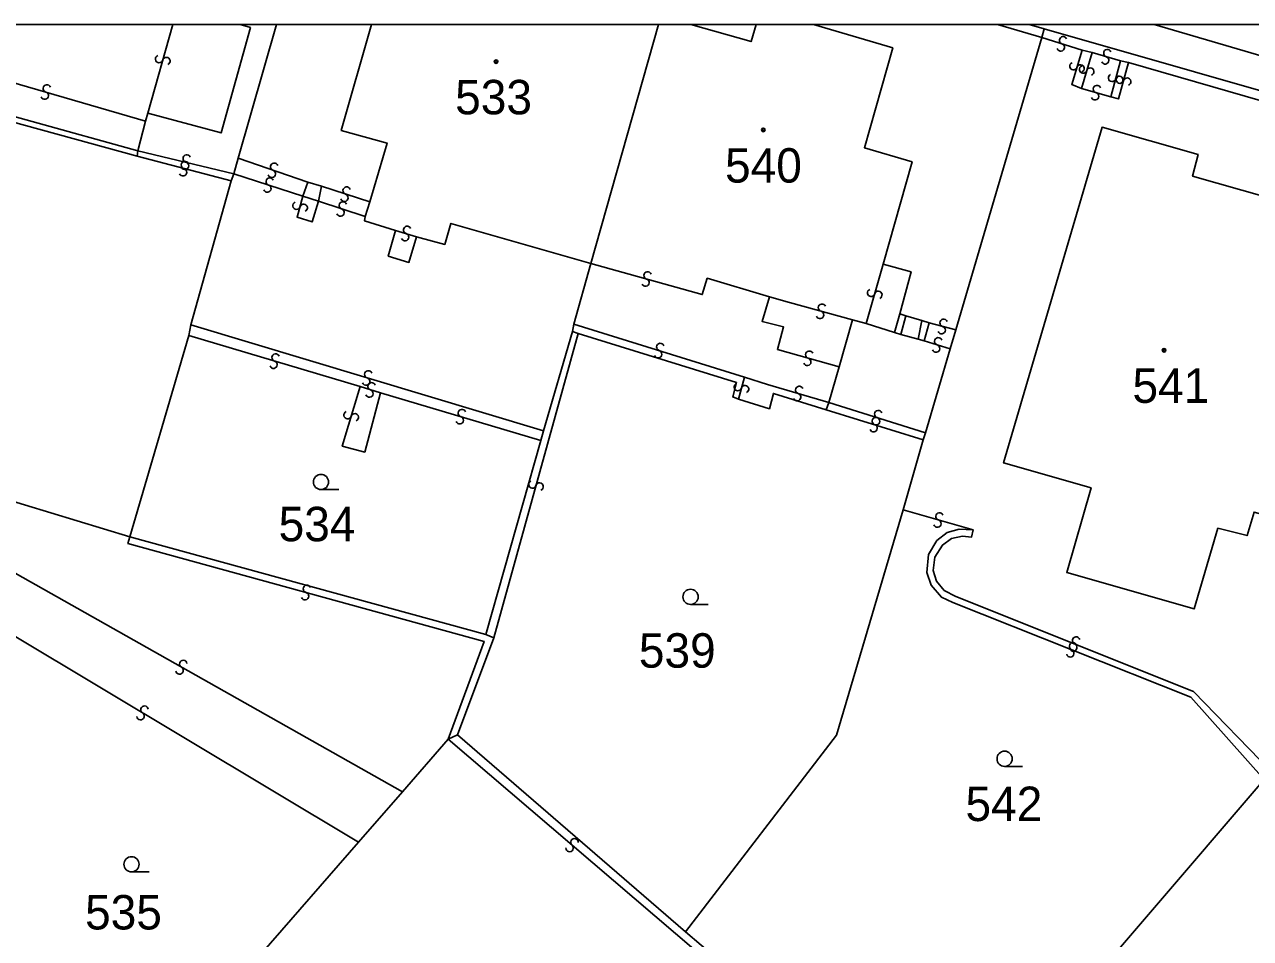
# Model space of a CAD drawing. Extents: x -600309 to -598967, y -1161267 to -1160292.
# Drawn here: x -599577.8 to -599517.3, y -1160337.5 to -1160292.3 of the extents above; entities that cross this region are included whole.
import ezdxf

# ---------------------------------------------------------------- set-up
doc = ezdxf.new("R2010")
doc.units = 0
for name, color, linetype in [('Level 1', 7, 'Continuous'), ('Level 13', 7, 'Continuous'), ('Level 3', 7, 'Continuous'), ('Level 4', 7, 'Continuous'), ('Level 5', 7, 'Continuous'), ('Level 60', 7, 'Continuous'), ('Vrstva 60', 7, 'Continuous'), ('Vrstva 63', 7, 'Continuous')]:
    doc.layers.add(name, color=color, linetype=linetype)

msp = doc.modelspace()

# ---------------------------------------------------------------- linework, layer by layer
at = {"layer": 'Level 1'}
for p, q in [((-599565.405, -1160292.347), (-599567.3, -1160298.95)), ((-599546.558, -1160292.347), (-599549.89, -1160304.14)), ((-599527.52, -1160292.56), (-599528.253, -1160292.347))]:
    msp.add_line(p, q, dxfattribs=at)
for points in [[(-599567.196, -1160292.347), (-599566.69, -1160292.49), (-599568.13, -1160297.7), (-599571.76, -1160296.73)], [(-599560.8, -1160301.1), (-599559.95, -1160298.2), (-599562.21, -1160297.57), (-599560.713, -1160292.347)], [(-599541.727, -1160292.347), (-599541.98, -1160293.19), (-599544.963, -1160292.347)], [(-599535.47, -1160304.17), (-599534.04, -1160299.13), (-599536.39, -1160298.43), (-599534.99, -1160293.49), (-599538.905, -1160292.347)], [(-599527.64, -1160292.99), (-599531.87, -1160307.42)], [(-599527.52, -1160292.56), (-599527.64, -1160292.99)], [(-599505.14, -1160298.96), (-599527.52, -1160292.56)], [(-599572.29, -1160298.85), (-599587.99, -1160294.54)], [(-599571.76, -1160296.73), (-599571.87, -1160297.11)], [(-599571.87, -1160297.11), (-599572.25, -1160298.58)], [(-599514.39, -1160306.98), (-599515.93, -1160312.26), (-599513.78, -1160312.9), (-599514.99, -1160317.01), (-599517.16, -1160316.41), (-599517.5, -1160317.57), (-599518.94, -1160317.21), (-599520.11, -1160321.19), (-599526.4, -1160319.39), (-599525.2, -1160315.22), (-599529.52, -1160313.98), (-599524.66, -1160297.42), (-599519.92, -1160298.77), (-599520.19, -1160299.83), (-599512.89, -1160301.91), (-599513.78, -1160304.94)], [(-599572.25, -1160298.58), (-599572.29, -1160298.85)], [(-599567.3, -1160298.95), (-599567.51, -1160299.71)], [(-599567.51, -1160299.71), (-599567.64, -1160300.06)], [(-599567.64, -1160300.06), (-599569.63, -1160307.17)], [(-599561.03, -1160301.83), (-599560.8, -1160301.1)], [(-599559.53, -1160302.51), (-599561.07, -1160302.03), (-599561.03, -1160301.83)], [(-599549.89, -1160304.14), (-599556.8, -1160302.16), (-599557.1, -1160303.2), (-599558.49, -1160302.82)], [(-599558.49, -1160302.82), (-599558.87, -1160304.09), (-599559.89, -1160303.78), (-599559.53, -1160302.51)], [(-599549.89, -1160304.14), (-599550.73, -1160307.14)], [(-599534.64, -1160306.63), (-599534.09, -1160304.55), (-599535.47, -1160304.17)], [(-599537.64, -1160309.25), (-599536.98, -1160306.93)], [(-599536.98, -1160306.93), (-599536.3, -1160307.11)], [(-599534.9, -1160307.55), (-599534.64, -1160306.63)], [(-599569.63, -1160307.17), (-599569.74, -1160307.69)], [(-599550.8, -1160307.5), (-599552.23, -1160312.4)], [(-599550.73, -1160307.14), (-599550.8, -1160307.5)], [(-599550.8, -1160307.5), (-599550.52, -1160307.6)], [(-599550.52, -1160307.6), (-599542.71, -1160310.02), (-599542.89, -1160310.73), (-599542.61, -1160310.83)], [(-599536.3, -1160307.11), (-599534.9, -1160307.55)], [(-599531.87, -1160307.42), (-599532.15, -1160308.35)], [(-599569.74, -1160307.69), (-599572.64, -1160317.63)], [(-599532.15, -1160308.35), (-599533.38, -1160312.5)], [(-599538.15, -1160311.01), (-599537.64, -1160309.25)], [(-599542.61, -1160310.83), (-599541.08, -1160311.31), (-599540.88, -1160310.55), (-599538.27, -1160311.36)], [(-599538.27, -1160311.36), (-599538.15, -1160311.01)], [(-599552.23, -1160312.4), (-599552.36, -1160312.88)], [(-599552.36, -1160312.88), (-599555.07, -1160322.46)], [(-599533.49, -1160312.85), (-599534.47, -1160316.3)], [(-599533.38, -1160312.5), (-599533.49, -1160312.85)], [(-599572.64, -1160317.63), (-599579.16, -1160315.65)], [(-599534.47, -1160316.3), (-599537.77, -1160327.42), (-599545.22, -1160337.13)], [(-599555.07, -1160322.46), (-599572.64, -1160317.63)], [(-599554.68, -1160322.61), (-599556.48, -1160327.41)], [(-599555.07, -1160322.46), (-599554.68, -1160322.61)], [(-599556.48, -1160327.41), (-599556.93, -1160327.61)], [(-599556.48, -1160327.41), (-599545.22, -1160337.13)], [(-599556.93, -1160327.61), (-599559.19, -1160330.22)], [(-599516.66, -1160329.61), (-599528.17, -1160343.05)], [(-599559.19, -1160330.22), (-599561.36, -1160332.7)], [(-599561.36, -1160332.7), (-599580.53, -1160354.68)], [(-599545.22, -1160337.13), (-599544.45, -1160337.78)]]:
    msp.add_lwpolyline(points, dxfattribs=at)
at = {"layer": 'Level 13'}
for centre, start, end in [((-599526.584, -1160293.124), 20.1493, 252.24729), ((-599526.695, -1160293.476), 199.93484, 72.52484), ((-599524.397, -1160293.763), 21.04969, 253.14768), ((-599571.197, -1160294.049), 111.31383, 343.90383), ((-599570.843, -1160294.152), 291.52829, 163.62628), ((-599526.076, -1160294.405), 110.15033, 342.74033), ((-599524.503, -1160294.116), 200.83523, 73.42523), ((-599525.724, -1160294.516), 290.36479, 162.46278), ((-599525.596, -1160294.567), 110.57723, 343.16723), ((-599525.244, -1160294.674), 290.79169, 162.88968), ((-599524.167, -1160294.981), 112.06671, 344.65671), ((-599523.812, -1160295.08), 292.28116, 164.37916), ((-599523.777, -1160295.069), 111.84862, 343.94662), ((-599576.738, -1160295.503), 21.021, 253.611), ((-599524.908, -1160295.533), 21.58403, 253.68202), ((-599523.423, -1160295.17), 291.63417, 164.22417), ((-599576.843, -1160295.857), 201.23546, 73.33345), ((-599525.011, -1160295.887), 201.36957, 73.95957), ((-599569.922, -1160299.282), 22.78698, 254.88497), ((-599569.923, -1160299.319), 203.74944, 76.33944), ((-599569.836, -1160298.961), 23.96389, 256.06189), ((-599570.017, -1160299.638), 202.57252, 75.16252), ((-599565.64, -1160299.714), 198.22512, 70.81512), ((-599565.519, -1160299.366), 18.43957, 250.53757), ((-599565.858, -1160300.445), 199.12753, 71.71753), ((-599565.741, -1160300.095), 19.34198, 251.43998), ((-599561.942, -1160300.545), 19.51505, 251.61305), ((-599562.057, -1160300.895), 199.3006, 71.8906), ((-599564.417, -1160301.289), 111.43353, 344.02353), ((-599564.063, -1160301.392), 291.64799, 163.74599), ((-599562.248, -1160301.625), 198.94685, 71.53685), ((-599562.131, -1160301.275), 19.1613, 251.2593), ((-599559.064, -1160302.836), 200.77463, 72.87263), ((-599558.957, -1160302.484), 20.56017, 253.15017), ((-599547.09, -1160304.733), 21.51603, 254.10603), ((-599547.191, -1160305.087), 201.73049, 73.82848), ((-599536.057, -1160305.589), 111.39322, 343.98322), ((-599535.703, -1160305.692), 291.60768, 163.70567), ((-599538.48, -1160306.323), 21.7007, 254.2907), ((-599538.581, -1160306.677), 201.91516, 74.01316), ((-599532.482, -1160307.072), 22.30794, 254.89794), ((-599532.579, -1160307.428), 202.52239, 74.62039), ((-599546.464, -1160308.264), 20.15054, 252.24854), ((-599532.854, -1160308.336), 200.33687, 72.92687), ((-599532.745, -1160307.984), 20.55132, 252.64932), ((-599565.446, -1160308.784), 20.74178, 252.83978), ((-599546.575, -1160308.616), 199.93608, 72.52608), ((-599539.211, -1160308.997), 201.36235, 73.95235), ((-599539.108, -1160308.643), 21.57681, 253.6748), ((-599565.553, -1160309.136), 200.52733, 73.11733), ((-599560.875, -1160309.614), 20.64328, 252.74128), ((-599560.984, -1160309.966), 200.42883, 73.01883), ((-599560.714, -1160310.204), 20.1493, 252.24729), ((-599560.825, -1160310.556), 199.93484, 72.52484), ((-599542.637, -1160310.24), 111.63417, 344.22417), ((-599542.283, -1160310.341), 291.84862, 163.94662), ((-599539.713, -1160310.736), 200.56353, 73.15353), ((-599539.606, -1160310.384), 20.77798, 252.87598), ((-599561.896, -1160311.626), 110.26189, 342.85189), ((-599561.544, -1160311.735), 290.47635, 162.57435), ((-599556.363, -1160311.876), 200.612, 73.202), ((-599556.256, -1160311.524), 20.82646, 252.92445), ((-599535.823, -1160311.924), 20.05967, 252.15767), ((-599535.816, -1160311.925), 199.81109, 72.40109), ((-599535.703, -1160311.574), 20.02555, 252.12354), ((-599535.936, -1160312.275), 199.84521, 72.43521), ((-599552.777, -1160315.049), 111.8821, 343.98009), ((-599552.423, -1160315.15), 291.66764, 164.25764), ((-599532.687, -1160316.623), 21.36156, 253.45955), ((-599532.792, -1160316.977), 201.1471, 73.7371), ((-599563.899, -1160320.203), 22.01012, 254.10812), ((-599564, -1160320.557), 201.79566, 74.38566), ((-599525.94, -1160322.749), 15.59657, 247.69457), ((-599526.23, -1160323.381), 195.73967, 67.83766), ((-599526.091, -1160323.039), 15.52521, 248.11521), ((-599526.079, -1160323.091), 195.38212, 67.97212), ((-599570.008, -1160323.91), 7.95141, 240.04941), ((-599570.191, -1160324.23), 187.73695, 60.32695), ((-599572.115, -1160326.477), 186.23801, 58.82801), ((-599571.924, -1160326.163), 6.45247, 238.55047), ((-599550.94, -1160332.989), 176.59173, 49.18173), ((-599550.699, -1160332.711), 356.80618, 228.90418)]:
    msp.add_arc(centre, 0.184, start, end, dxfattribs=at)
at = {"layer": 'Level 3'}
for p, q in [((-599570.516, -1160292.347), (-599571.76, -1160296.73)), ((-599529.82, -1160292.347), (-599527.64, -1160292.99))]:
    msp.add_line(p, q, dxfattribs=at)
for points in [[(-599445.59, -1160317.11), (-599446.27, -1160314.58), (-599522.081, -1160292.347)], [(-599571.87, -1160297.11), (-599581.72, -1160294.26), (-599581.72, -1160293.97), (-599583.86, -1160293.42), (-599583.96, -1160293.59), (-599586.79, -1160292.78)], [(-599527.64, -1160292.99), (-599525.64, -1160293.61)], [(-599525.64, -1160293.61), (-599526.16, -1160295.31), (-599525.68, -1160295.51)], [(-599525.64, -1160293.61), (-599525.15, -1160293.73)], [(-599572.25, -1160298.58), (-599587.91, -1160294.24)], [(-599525.15, -1160293.73), (-599525.68, -1160295.51)], [(-599525.15, -1160293.73), (-599523.75, -1160294.14)], [(-599523.75, -1160294.14), (-599524.23, -1160295.92)], [(-599524.23, -1160295.92), (-599523.85, -1160296.02), (-599523.35, -1160294.22)], [(-599523.75, -1160294.14), (-599523.35, -1160294.22)], [(-599523.35, -1160294.22), (-599505.22, -1160299.46)], [(-599525.68, -1160295.51), (-599524.23, -1160295.92)], [(-599572.29, -1160298.85), (-599567.64, -1160300.06)], [(-599572.25, -1160298.58), (-599567.51, -1160299.71)], [(-599567.3, -1160298.95), (-599563.86, -1160300.13)], [(-599567.51, -1160299.71), (-599564.1, -1160300.82)], [(-599563.86, -1160300.13), (-599564.1, -1160300.82)], [(-599563.86, -1160300.13), (-599563.19, -1160300.33)], [(-599563.34, -1160301.07), (-599563.19, -1160300.33)], [(-599563.19, -1160300.33), (-599560.8, -1160301.1)], [(-599564.1, -1160300.82), (-599564.39, -1160301.85), (-599563.65, -1160302.09), (-599563.34, -1160301.07)], [(-599564.1, -1160300.82), (-599563.34, -1160301.07)], [(-599563.34, -1160301.07), (-599561.03, -1160301.83)], [(-599558.49, -1160302.82), (-599559.53, -1160302.51)], [(-599541.08, -1160305.78), (-599544.15, -1160304.87), (-599544.39, -1160305.68), (-599549.89, -1160304.14)], [(-599535.47, -1160304.17), (-599536.3, -1160307.11)], [(-599541.08, -1160305.78), (-599541.44, -1160307), (-599540.38, -1160307.26), (-599540.68, -1160308.39), (-599537.64, -1160309.25)], [(-599536.98, -1160306.93), (-599540.09, -1160306.07), (-599541.08, -1160305.78)], [(-599534.34, -1160306.73), (-599534.64, -1160306.63)], [(-599534.34, -1160306.73), (-599534.6, -1160307.65)], [(-599533.56, -1160306.95), (-599534.34, -1160306.73)], [(-599533.56, -1160306.95), (-599533.73, -1160307.87)], [(-599533.19, -1160307.07), (-599533.56, -1160306.95)], [(-599569.63, -1160307.17), (-599552.23, -1160312.4)], [(-599554.68, -1160322.61), (-599550.52, -1160307.6)], [(-599550.73, -1160307.14), (-599542.31, -1160309.75)], [(-599534.9, -1160307.55), (-599534.6, -1160307.65)], [(-599533.19, -1160307.07), (-599533.44, -1160307.96)], [(-599531.87, -1160307.42), (-599533.19, -1160307.07)], [(-599569.74, -1160307.69), (-599561.27, -1160310.22)], [(-599534.6, -1160307.65), (-599533.73, -1160307.87)], [(-599533.73, -1160307.87), (-599533.44, -1160307.96)], [(-599533.44, -1160307.96), (-599532.15, -1160308.35)], [(-599542.31, -1160309.75), (-599542.61, -1160310.83)], [(-599542.31, -1160309.75), (-599541.17, -1160310.11), (-599538.15, -1160311.01)], [(-599561.27, -1160310.22), (-599562.16, -1160313.15), (-599561.05, -1160313.45), (-599560.27, -1160310.53)], [(-599561.27, -1160310.22), (-599560.27, -1160310.53)], [(-599560.27, -1160310.53), (-599552.36, -1160312.88)], [(-599538.15, -1160311.01), (-599533.38, -1160312.5)], [(-599538.27, -1160311.36), (-599533.49, -1160312.85)], [(-599534.47, -1160316.3), (-599531.02, -1160317.29)], [(-599516.66, -1160329.61), (-599520.28, -1160325.54), (-599532.03, -1160320.88), (-599532.59, -1160320.61), (-599533.1, -1160320.02), (-599533.31, -1160319.39), (-599533.23, -1160318.51), (-599532.82, -1160317.82), (-599532.3, -1160317.42), (-599531.71, -1160317.26), (-599531.02, -1160317.29)], [(-599531.02, -1160317.29), (-599531.11, -1160317.65), (-599531.55, -1160317.6), (-599532.09, -1160317.72), (-599532.54, -1160318.04), (-599532.91, -1160318.64), (-599532.99, -1160319.3), (-599532.83, -1160319.82), (-599532.46, -1160320.28), (-599531.88, -1160320.57), (-599520.14, -1160325.26), (-599516.32, -1160329.22)], [(-599581, -1160317.92), (-599559.19, -1160330.22)], [(-599572.64, -1160317.63), (-599572.74, -1160317.96), (-599555.16, -1160322.79), (-599556.93, -1160327.61)], [(-599582.68, -1160319.93), (-599561.36, -1160332.7)], [(-599556.93, -1160327.61), (-599544.7, -1160338.08)]]:
    msp.add_lwpolyline(points, dxfattribs=at)
at = {"layer": 'Level 5'}
for p, q in [((-599563.21, -1160315.3), (-599562.335, -1160315.3)), ((-599544.97, -1160320.97), (-599544.095, -1160320.97)), ((-599529.47, -1160328.96), (-599528.595, -1160328.96)), ((-599572.56, -1160334.17), (-599571.685, -1160334.17))]:
    msp.add_line(p, q, dxfattribs=at)
for centre, radius in [((-599554.57, -1160294.18), 0.09), ((-599554.57, -1160294.18), 0.0521), ((-599541.38, -1160297.55), 0.09), ((-599541.38, -1160297.55), 0.0521), ((-599521.6, -1160308.42), 0.09), ((-599521.6, -1160308.42), 0.0521), ((-599563.21, -1160314.925), 0.375), ((-599544.97, -1160320.595), 0.375), ((-599529.47, -1160328.585), 0.375), ((-599572.56, -1160333.795), 0.375)]:
    msp.add_circle(centre, radius, dxfattribs=at)
at = {"layer": 'Level 60'}
for points in [[(-599527.52, -1160292.56), (-599505.14, -1160298.96), (-599505.22, -1160299.46), (-599507.23, -1160306.74), (-599510.2, -1160317.49), (-599512.12, -1160324.27), (-599514.35, -1160326.94), (-599516.32, -1160329.22), (-599516.66, -1160329.61), (-599528.17, -1160343.05), (-599532.48, -1160348), (-599544.45, -1160337.78), (-599545.22, -1160337.13), (-599537.77, -1160327.42), (-599534.47, -1160316.3), (-599533.49, -1160312.85), (-599533.38, -1160312.5), (-599532.15, -1160308.35), (-599531.87, -1160307.42), (-599527.64, -1160292.99)], [(-599519.92, -1160298.77), (-599524.66, -1160297.42), (-599529.52, -1160313.98), (-599525.2, -1160315.22), (-599526.4, -1160319.39), (-599520.11, -1160321.19), (-599518.94, -1160317.21), (-599517.5, -1160317.57), (-599517.16, -1160316.41), (-599514.99, -1160317.01), (-599513.78, -1160312.9), (-599515.93, -1160312.26), (-599514.39, -1160306.98), (-599512.34, -1160307.53), (-599512.24, -1160307.2), (-599511.83, -1160305.8), (-599511.74, -1160305.51), (-599513.78, -1160304.94), (-599512.89, -1160301.91), (-599520.19, -1160299.83)], [(-599524.66, -1160297.42), (-599519.92, -1160298.77), (-599520.19, -1160299.83), (-599512.89, -1160301.91), (-599513.78, -1160304.94), (-599511.74, -1160305.51), (-599511.83, -1160305.8), (-599512.24, -1160307.2), (-599512.34, -1160307.53), (-599514.39, -1160306.98), (-599515.93, -1160312.26), (-599513.78, -1160312.9), (-599514.99, -1160317.01), (-599517.16, -1160316.41), (-599517.5, -1160317.57), (-599518.94, -1160317.21), (-599520.11, -1160321.19), (-599526.4, -1160319.39), (-599525.2, -1160315.22), (-599529.52, -1160313.98)], [(-599528.17, -1160343.05), (-599516.66, -1160329.61), (-599500.03, -1160343.82), (-599511.94, -1160357.24)]]:
    msp.add_lwpolyline(points, close=True, dxfattribs=at)
for points in [[(-599579.16, -1160315.65), (-599572.64, -1160317.63), (-599555.07, -1160322.46), (-599554.68, -1160322.61), (-599556.48, -1160327.41), (-599556.93, -1160327.61), (-599559.19, -1160330.22), (-599561.36, -1160332.7), (-599580.53, -1160354.68)], [(-599580.53, -1160354.68), (-599561.36, -1160332.7), (-599559.19, -1160330.22), (-599556.93, -1160327.61), (-599556.48, -1160327.41), (-599545.22, -1160337.13), (-599544.45, -1160337.78)]]:
    msp.add_lwpolyline(points, dxfattribs=at)
at = {"layer": 'Vrstva 60'}
for points in [[(-599565.405, -1160292.347), (-599567.196, -1160292.347), (-599566.69, -1160292.49), (-599568.13, -1160297.7), (-599571.76, -1160296.73), (-599571.87, -1160297.11), (-599572.25, -1160298.58), (-599572.29, -1160298.85), (-599587.99, -1160294.54), (-599587.91, -1160294.24), (-599587.59, -1160293.07), (-599586.79, -1160292.78), (-599586.66, -1160292.347), (-599594.478, -1160292.347), (-599600.28, -1160298.26), (-599594.89, -1160304.62), (-599587.29, -1160313.29), (-599579.16, -1160315.65), (-599572.64, -1160317.63), (-599569.74, -1160307.69), (-599569.63, -1160307.17), (-599567.64, -1160300.06), (-599567.51, -1160299.71), (-599567.3, -1160298.95)], [(-599567.196, -1160292.347), (-599586.66, -1160292.347), (-599586.79, -1160292.78), (-599587.59, -1160293.07), (-599587.91, -1160294.24), (-599587.99, -1160294.54), (-599572.29, -1160298.85), (-599572.25, -1160298.58), (-599571.87, -1160297.11), (-599571.76, -1160296.73), (-599568.13, -1160297.7), (-599566.69, -1160292.49)], [(-599560.713, -1160292.347), (-599565.405, -1160292.347), (-599567.3, -1160298.95), (-599567.51, -1160299.71), (-599567.64, -1160300.06), (-599569.63, -1160307.17), (-599569.74, -1160307.69), (-599572.64, -1160317.63), (-599555.07, -1160322.46), (-599552.36, -1160312.88), (-599552.23, -1160312.4), (-599550.8, -1160307.5), (-599550.73, -1160307.14), (-599549.89, -1160304.14), (-599556.8, -1160302.16), (-599557.1, -1160303.2), (-599558.49, -1160302.82), (-599558.87, -1160304.09), (-599559.89, -1160303.78), (-599559.53, -1160302.51), (-599561.07, -1160302.03), (-599561.03, -1160301.83), (-599560.8, -1160301.1), (-599559.95, -1160298.2), (-599562.21, -1160297.57)], [(-599546.558, -1160292.347), (-599560.713, -1160292.347), (-599562.21, -1160297.57), (-599559.95, -1160298.2), (-599560.8, -1160301.1), (-599561.03, -1160301.83), (-599561.07, -1160302.03), (-599559.53, -1160302.51), (-599559.89, -1160303.78), (-599558.87, -1160304.09), (-599558.49, -1160302.82), (-599557.1, -1160303.2), (-599556.8, -1160302.16), (-599549.89, -1160304.14)], [(-599528.253, -1160292.347), (-599538.905, -1160292.347), (-599534.99, -1160293.49), (-599536.39, -1160298.43), (-599534.04, -1160299.13), (-599535.47, -1160304.17), (-599534.09, -1160304.55), (-599534.64, -1160306.63), (-599534.9, -1160307.55), (-599536.3, -1160307.11), (-599536.98, -1160306.93), (-599537.64, -1160309.25), (-599538.15, -1160311.01), (-599538.27, -1160311.36), (-599540.88, -1160310.55), (-599541.08, -1160311.31), (-599542.61, -1160310.83), (-599542.89, -1160310.73), (-599542.71, -1160310.02), (-599550.52, -1160307.6), (-599550.8, -1160307.5), (-599552.23, -1160312.4), (-599552.36, -1160312.88), (-599555.07, -1160322.46), (-599554.68, -1160322.61), (-599556.48, -1160327.41), (-599545.22, -1160337.13), (-599537.77, -1160327.42), (-599534.47, -1160316.3), (-599533.49, -1160312.85), (-599533.38, -1160312.5), (-599532.15, -1160308.35), (-599531.87, -1160307.42), (-599527.64, -1160292.99), (-599527.52, -1160292.56)], [(-599538.905, -1160292.347), (-599541.727, -1160292.347), (-599541.98, -1160293.19), (-599544.963, -1160292.347), (-599546.558, -1160292.347), (-599549.89, -1160304.14), (-599550.73, -1160307.14), (-599550.8, -1160307.5), (-599550.52, -1160307.6), (-599542.71, -1160310.02), (-599542.89, -1160310.73), (-599542.61, -1160310.83), (-599541.08, -1160311.31), (-599540.88, -1160310.55), (-599538.27, -1160311.36), (-599538.15, -1160311.01), (-599537.64, -1160309.25), (-599536.98, -1160306.93), (-599536.3, -1160307.11), (-599534.9, -1160307.55), (-599534.64, -1160306.63), (-599534.09, -1160304.55), (-599535.47, -1160304.17), (-599534.04, -1160299.13), (-599536.39, -1160298.43), (-599534.99, -1160293.49)], [(-599544.963, -1160292.347), (-599541.98, -1160293.19), (-599541.727, -1160292.347)], [(-599496.632, -1160292.347), (-599528.253, -1160292.347), (-599527.52, -1160292.56), (-599505.14, -1160298.96), (-599476.67, -1160307.21), (-599447.27, -1160315.72), (-599446.65, -1160318.4), (-599445.59, -1160317.11), (-599439.65, -1160310.36), (-599438.52, -1160309.08), (-599462.67, -1160302.11), (-599466.09, -1160301.07), (-599474.44, -1160298.72), (-599481.97, -1160296.63), (-599485.43, -1160295.55)]]:
    msp.add_lwpolyline(points, close=True, dxfattribs=at)
at = {"layer": 'Vrstva 63'}
msp.add_lwpolyline([(-600308.541, -1160292.347), (-598967.108, -1160292.347), (-598967.108, -1161267.031), (-600308.541, -1161267.031)], close=True, dxfattribs=at)

# ---------------------------------------------------------------- texts
at = {"layer": 'Level 4'}
for s, p in [('533', (-599556.589, -1160296.78)), ('540', (-599543.269, -1160300.15)), ('541', (-599523.159, -1160311.02)), ('534', (-599565.302, -1160317.85)), ('539', (-599547.522, -1160324.09)), ('542', (-599531.401, -1160331.66)), ('535', (-599574.854, -1160337.01))]:
    msp.add_text(s, height=1.7, dxfattribs=at).set_placement(p)

doc.saveas('drawing.dxf')
